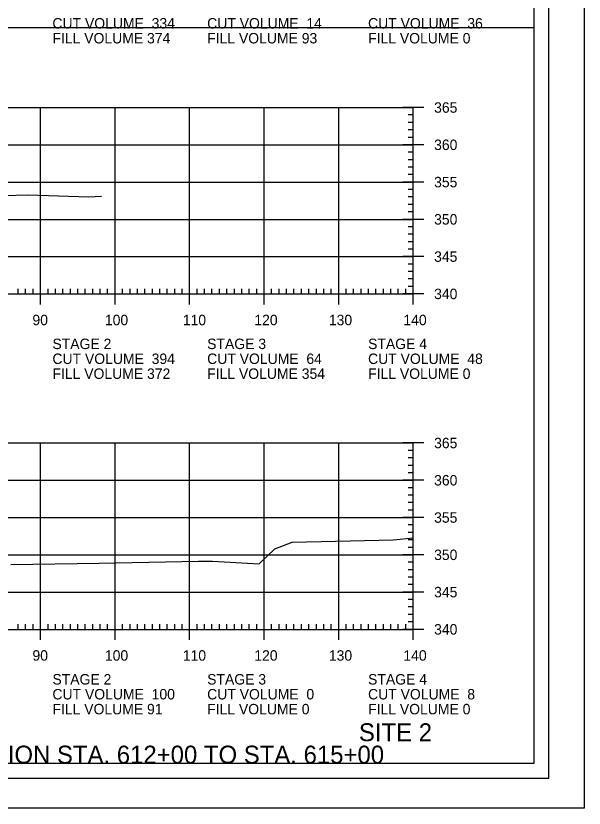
# Model space of a CAD drawing. Extents: x 1368910 to 1369601, y 380116 to 380950.
# Drawn here: x 1369524.3 to 1369600.5, y 380523.8 to 380630.1 of the extents above; entities that cross this region are included whole.
import ezdxf

# ---------------------------------------------------------------- set-up
doc = ezdxf.new("R2010")
doc.units = 0
for name, color, linetype in [('R_Axis', 7, 'Continuous'), ('R_Axis Annot', 7, 'Continuous'), ('R_Border', 7, 'Continuous'), ('R_Draft', 7, 'Continuous'), ('R_Exist Surface', 7, 'Continuous'), ('R_Grid', 7, 'Continuous'), ('R_No Plot', 7, 'Continuous')]:
    doc.layers.add(name, color=color, linetype=linetype)

msp = doc.modelspace()

# ---------------------------------------------------------------- linework, layer by layer
at = {"layer": 'R_Axis'}
for p, q in [((1369578.99, 380617.76), (1369576.19, 380617.76)), ((1369577.59, 380592.76), (1369577.59, 380617.76)), ((1369577.59, 380616.76), (1369576.89, 380616.76)), ((1369577.59, 380615.76), (1369576.89, 380615.76)), ((1369577.59, 380614.76), (1369576.89, 380614.76)), ((1369577.59, 380613.76), (1369576.89, 380613.76)), ((1369578.99, 380612.76), (1369576.19, 380612.76)), ((1369577.59, 380611.76), (1369576.89, 380611.76)), ((1369577.59, 380610.76), (1369576.89, 380610.76)), ((1369577.59, 380609.76), (1369576.89, 380609.76)), ((1369577.59, 380608.76), (1369576.89, 380608.76)), ((1369578.99, 380607.76), (1369576.19, 380607.76)), ((1369577.59, 380606.76), (1369576.89, 380606.76)), ((1369577.59, 380605.76), (1369576.89, 380605.76)), ((1369577.59, 380604.76), (1369576.89, 380604.76)), ((1369577.59, 380603.76), (1369576.89, 380603.76)), ((1369578.99, 380602.76), (1369576.19, 380602.76)), ((1369577.59, 380601.76), (1369576.89, 380601.76)), ((1369577.59, 380600.76), (1369576.89, 380600.76)), ((1369577.59, 380599.76), (1369576.89, 380599.76)), ((1369577.59, 380598.76), (1369576.89, 380598.76)), ((1369578.99, 380597.76), (1369576.19, 380597.76)), ((1369577.59, 380596.76), (1369576.89, 380596.76)), ((1369577.59, 380595.76), (1369576.89, 380595.76)), ((1369577.59, 380594.76), (1369576.89, 380594.76)), ((1369527.59, 380591.36), (1369527.59, 380594.16)), ((1369537.59, 380591.36), (1369537.59, 380594.16)), ((1369547.59, 380591.36), (1369547.59, 380594.16)), ((1369557.59, 380591.36), (1369557.59, 380594.16)), ((1369567.59, 380591.36), (1369567.59, 380594.16)), ((1369577.59, 380593.76), (1369576.89, 380593.76)), ((1369577.59, 380591.36), (1369577.59, 380594.16)), ((1369297.59, 380592.76), (1369577.59, 380592.76)), ((1369524.59, 380592.76), (1369524.59, 380593.46)), ((1369525.59, 380592.76), (1369525.59, 380593.46)), ((1369526.59, 380592.76), (1369526.59, 380593.46)), ((1369528.59, 380592.76), (1369528.59, 380593.46)), ((1369529.59, 380592.76), (1369529.59, 380593.46)), ((1369530.59, 380592.76), (1369530.59, 380593.46)), ((1369531.59, 380592.76), (1369531.59, 380593.46)), ((1369532.59, 380592.76), (1369532.59, 380593.46)), ((1369533.59, 380592.76), (1369533.59, 380593.46)), ((1369534.59, 380592.76), (1369534.59, 380593.46)), ((1369535.59, 380592.76), (1369535.59, 380593.46)), ((1369536.59, 380592.76), (1369536.59, 380593.46)), ((1369538.59, 380592.76), (1369538.59, 380593.46)), ((1369539.59, 380592.76), (1369539.59, 380593.46)), ((1369540.59, 380592.76), (1369540.59, 380593.46)), ((1369541.59, 380592.76), (1369541.59, 380593.46)), ((1369542.59, 380592.76), (1369542.59, 380593.46)), ((1369543.59, 380592.76), (1369543.59, 380593.46)), ((1369544.59, 380592.76), (1369544.59, 380593.46)), ((1369545.59, 380592.76), (1369545.59, 380593.46)), ((1369546.59, 380592.76), (1369546.59, 380593.46)), ((1369548.59, 380592.76), (1369548.59, 380593.46)), ((1369549.59, 380592.76), (1369549.59, 380593.46)), ((1369550.59, 380592.76), (1369550.59, 380593.46)), ((1369551.59, 380592.76), (1369551.59, 380593.46)), ((1369552.59, 380592.76), (1369552.59, 380593.46)), ((1369553.59, 380592.76), (1369553.59, 380593.46)), ((1369554.59, 380592.76), (1369554.59, 380593.46)), ((1369555.59, 380592.76), (1369555.59, 380593.46)), ((1369556.59, 380592.76), (1369556.59, 380593.46)), ((1369558.59, 380592.76), (1369558.59, 380593.46)), ((1369559.59, 380592.76), (1369559.59, 380593.46)), ((1369560.59, 380592.76), (1369560.59, 380593.46)), ((1369561.59, 380592.76), (1369561.59, 380593.46)), ((1369562.59, 380592.76), (1369562.59, 380593.46)), ((1369563.59, 380592.76), (1369563.59, 380593.46)), ((1369564.59, 380592.76), (1369564.59, 380593.46)), ((1369565.59, 380592.76), (1369565.59, 380593.46)), ((1369566.59, 380592.76), (1369566.59, 380593.46)), ((1369568.59, 380592.76), (1369568.59, 380593.46)), ((1369569.59, 380592.76), (1369569.59, 380593.46)), ((1369570.59, 380592.76), (1369570.59, 380593.46)), ((1369571.59, 380592.76), (1369571.59, 380593.46)), ((1369572.59, 380592.76), (1369572.59, 380593.46)), ((1369573.59, 380592.76), (1369573.59, 380593.46)), ((1369574.59, 380592.76), (1369574.59, 380593.46)), ((1369575.59, 380592.76), (1369575.59, 380593.46)), ((1369578.99, 380592.76), (1369576.19, 380592.76)), ((1369576.59, 380592.76), (1369576.59, 380593.46)), ((1369578.99, 380572.76), (1369576.19, 380572.76)), ((1369577.59, 380547.76), (1369577.59, 380572.76)), ((1369577.59, 380571.76), (1369576.89, 380571.76)), ((1369577.59, 380570.76), (1369576.89, 380570.76)), ((1369577.59, 380569.76), (1369576.89, 380569.76)), ((1369577.59, 380568.76), (1369576.89, 380568.76)), ((1369578.99, 380567.76), (1369576.19, 380567.76)), ((1369577.59, 380566.76), (1369576.89, 380566.76)), ((1369577.59, 380565.76), (1369576.89, 380565.76)), ((1369577.59, 380564.76), (1369576.89, 380564.76)), ((1369578.99, 380562.76), (1369576.19, 380562.76)), ((1369577.59, 380563.76), (1369576.89, 380563.76)), ((1369577.59, 380561.76), (1369576.89, 380561.76)), ((1369577.59, 380560.76), (1369576.89, 380560.76)), ((1369577.59, 380559.76), (1369576.89, 380559.76)), ((1369577.59, 380558.76), (1369576.89, 380558.76)), ((1369578.99, 380557.76), (1369576.19, 380557.76)), ((1369577.59, 380556.76), (1369576.89, 380556.76)), ((1369577.59, 380555.76), (1369576.89, 380555.76)), ((1369577.59, 380554.76), (1369576.89, 380554.76)), ((1369577.59, 380553.76), (1369576.89, 380553.76)), ((1369578.99, 380552.76), (1369576.19, 380552.76)), ((1369577.59, 380551.76), (1369576.89, 380551.76)), ((1369577.59, 380550.76), (1369576.89, 380550.76)), ((1369527.59, 380546.36), (1369527.59, 380549.16)), ((1369537.59, 380546.36), (1369537.59, 380549.16)), ((1369547.59, 380546.36), (1369547.59, 380549.16)), ((1369557.59, 380546.36), (1369557.59, 380549.16)), ((1369567.59, 380546.36), (1369567.59, 380549.16)), ((1369577.59, 380549.76), (1369576.89, 380549.76)), ((1369577.59, 380546.36), (1369577.59, 380549.16)), ((1369524.59, 380547.76), (1369524.59, 380548.46)), ((1369525.59, 380547.76), (1369525.59, 380548.46)), ((1369526.59, 380547.76), (1369526.59, 380548.46)), ((1369528.59, 380547.76), (1369528.59, 380548.46)), ((1369529.59, 380547.76), (1369529.59, 380548.46)), ((1369530.59, 380547.76), (1369530.59, 380548.46)), ((1369531.59, 380547.76), (1369531.59, 380548.46)), ((1369532.59, 380547.76), (1369532.59, 380548.46)), ((1369533.59, 380547.76), (1369533.59, 380548.46)), ((1369534.59, 380547.76), (1369534.59, 380548.46)), ((1369535.59, 380547.76), (1369535.59, 380548.46)), ((1369536.59, 380547.76), (1369536.59, 380548.46)), ((1369538.59, 380547.76), (1369538.59, 380548.46)), ((1369539.59, 380547.76), (1369539.59, 380548.46)), ((1369540.59, 380547.76), (1369540.59, 380548.46)), ((1369541.59, 380547.76), (1369541.59, 380548.46)), ((1369542.59, 380547.76), (1369542.59, 380548.46)), ((1369543.59, 380547.76), (1369543.59, 380548.46)), ((1369544.59, 380547.76), (1369544.59, 380548.46)), ((1369545.59, 380547.76), (1369545.59, 380548.46)), ((1369546.59, 380547.76), (1369546.59, 380548.46)), ((1369548.59, 380547.76), (1369548.59, 380548.46)), ((1369549.59, 380547.76), (1369549.59, 380548.46)), ((1369550.59, 380547.76), (1369550.59, 380548.46)), ((1369551.59, 380547.76), (1369551.59, 380548.46)), ((1369552.59, 380547.76), (1369552.59, 380548.46)), ((1369553.59, 380547.76), (1369553.59, 380548.46)), ((1369554.59, 380547.76), (1369554.59, 380548.46)), ((1369555.59, 380547.76), (1369555.59, 380548.46)), ((1369556.59, 380547.76), (1369556.59, 380548.46)), ((1369558.59, 380547.76), (1369558.59, 380548.46)), ((1369559.59, 380547.76), (1369559.59, 380548.46)), ((1369560.59, 380547.76), (1369560.59, 380548.46)), ((1369561.59, 380547.76), (1369561.59, 380548.46)), ((1369562.59, 380547.76), (1369562.59, 380548.46)), ((1369563.59, 380547.76), (1369563.59, 380548.46)), ((1369564.59, 380547.76), (1369564.59, 380548.46)), ((1369565.59, 380547.76), (1369565.59, 380548.46)), ((1369566.59, 380547.76), (1369566.59, 380548.46)), ((1369568.59, 380547.76), (1369568.59, 380548.46)), ((1369569.59, 380547.76), (1369569.59, 380548.46)), ((1369570.59, 380547.76), (1369570.59, 380548.46)), ((1369571.59, 380547.76), (1369571.59, 380548.46)), ((1369572.59, 380547.76), (1369572.59, 380548.46)), ((1369573.59, 380547.76), (1369573.59, 380548.46)), ((1369574.59, 380547.76), (1369574.59, 380548.46)), ((1369575.59, 380547.76), (1369575.59, 380548.46)), ((1369576.59, 380547.76), (1369576.59, 380548.46)), ((1369577.59, 380548.76), (1369576.89, 380548.76)), ((1369297.59, 380547.76), (1369577.59, 380547.76)), ((1369578.99, 380547.76), (1369576.19, 380547.76))]:
    msp.add_line(p, q, dxfattribs=at)
at = {"layer": 'R_Border'}
for q in [(1369595.77, 380733.22), (1369279.59, 380527.76)]:
    msp.add_line((1369595.77, 380527.76), q, dxfattribs=at)
at = {"layer": 'R_Exist Surface'}
for points in [[(1369522.58, 380605.96), (1369525.94, 380606.05), (1369534.06, 380605.78), (1369535.78, 380605.85)], [(1369523.61, 380556.46), (1369535.46, 380556.66), (1369548.77, 380556.9), (1369550.67, 380556.91), (1369556.9, 380556.53), (1369559.03, 380558.57), (1369561.33, 380559.47), (1369574.95, 380559.75), (1369577.59, 380560.06)]]:
    msp.add_lwpolyline(points, dxfattribs=at)
at = {"layer": 'R_Grid'}
for p, q in [((1369297.59, 380617.76), (1369577.59, 380617.76)), ((1369527.59, 380592.76), (1369527.59, 380617.76)), ((1369537.59, 380592.76), (1369537.59, 380617.76)), ((1369547.59, 380592.76), (1369547.59, 380617.76)), ((1369557.59, 380592.76), (1369557.59, 380617.76)), ((1369567.59, 380592.76), (1369567.59, 380617.76)), ((1369577.59, 380592.76), (1369577.59, 380617.76)), ((1369297.59, 380612.76), (1369577.59, 380612.76)), ((1369297.59, 380607.76), (1369577.59, 380607.76)), ((1369297.59, 380602.76), (1369577.59, 380602.76)), ((1369297.59, 380597.76), (1369577.59, 380597.76)), ((1369297.59, 380592.76), (1369577.59, 380592.76)), ((1369297.59, 380572.76), (1369577.59, 380572.76)), ((1369527.59, 380547.76), (1369527.59, 380572.76)), ((1369537.59, 380547.76), (1369537.59, 380572.76)), ((1369547.59, 380547.76), (1369547.59, 380572.76)), ((1369557.59, 380547.76), (1369557.59, 380572.76)), ((1369567.59, 380547.76), (1369567.59, 380572.76)), ((1369577.59, 380547.76), (1369577.59, 380572.76)), ((1369297.59, 380567.76), (1369577.59, 380567.76)), ((1369297.59, 380562.76), (1369577.59, 380562.76)), ((1369297.59, 380557.76), (1369577.59, 380557.76)), ((1369297.59, 380552.76), (1369577.59, 380552.76)), ((1369297.59, 380547.76), (1369577.59, 380547.76))]:
    msp.add_line(p, q, dxfattribs=at)
at = {"layer": 'R_No Plot'}
for points in [[(1369267.18, 380737.11), (1369600.52, 380737.11), (1369600.52, 380523.78), (1369267.18, 380523.78)], [(1369281.59, 380731.22), (1369531.13, 380731.22), (1369531.13, 380721.34), (1369548.67, 380721.34), (1369572.77, 380721.34), (1369572.77, 380699.01), (1369593.77, 380699.01), (1369593.77, 380529.76), (1369281.59, 380529.76)], [(1369281.59, 380628.49), (1369593.77, 380628.49), (1369593.77, 380529.76), (1369281.59, 380529.76)]]:
    msp.add_lwpolyline(points, close=True, dxfattribs=at)

# ---------------------------------------------------------------- texts
at = {"layer": 'R_Axis Annot'}
for s, p in [('CUT VOLUME  334', (1369529.18, 380628.36)), ('CUT VOLUME  14', (1369549.94, 380628.36)), ('CUT VOLUME  36', (1369571.53, 380628.36)), ('FILL VOLUME 374', (1369529.18, 380626.36)), ('FILL VOLUME 93', (1369549.94, 380626.36)), ('FILL VOLUME 0', (1369571.53, 380626.36)), ('365', (1369580.39, 380617.06)), ('360', (1369580.39, 380612.06)), ('355', (1369580.39, 380607.06)), ('350', (1369580.39, 380602.06)), ('345', (1369580.39, 380597.06)), ('340', (1369580.39, 380592.06)), ('90', (1369526.5, 380588.56)), ('100', (1369536.22, 380588.56)), ('110', (1369546.67, 380588.56)), ('120', (1369556.27, 380588.56)), ('130', (1369566.27, 380588.56)), ('140', (1369576.27, 380588.56)), ('STAGE 2', (1369529.18, 380585.36)), ('STAGE 3', (1369549.94, 380585.36)), ('STAGE 4', (1369571.53, 380585.36)), ('CUT VOLUME  394', (1369529.18, 380583.36)), ('CUT VOLUME  64', (1369549.94, 380583.36)), ('CUT VOLUME  48', (1369571.53, 380583.36)), ('FILL VOLUME 372', (1369529.18, 380581.36)), ('FILL VOLUME 354', (1369549.94, 380581.36)), ('FILL VOLUME 0', (1369571.53, 380581.36)), ('365', (1369580.39, 380572.06)), ('360', (1369580.39, 380567.06)), ('355', (1369580.39, 380562.06)), ('350', (1369580.39, 380557.06)), ('345', (1369580.39, 380552.06)), ('340', (1369580.39, 380547.06)), ('90', (1369526.5, 380543.56)), ('100', (1369536.22, 380543.56)), ('110', (1369546.67, 380543.56)), ('120', (1369556.27, 380543.56)), ('130', (1369566.27, 380543.56)), ('140', (1369576.27, 380543.56)), ('STAGE 2', (1369529.18, 380540.36)), ('STAGE 3', (1369549.94, 380540.36)), ('STAGE 4', (1369571.53, 380540.36)), ('CUT VOLUME  100', (1369529.18, 380538.36)), ('CUT VOLUME  0', (1369549.94, 380538.36)), ('CUT VOLUME  8', (1369571.53, 380538.36)), ('FILL VOLUME 91', (1369529.18, 380536.36)), ('FILL VOLUME 0', (1369549.94, 380536.36)), ('FILL VOLUME 0', (1369571.53, 380536.36))]:
    msp.add_text(s, height=1.4, dxfattribs=at).set_placement(p)
at = {"layer": 'R_Draft'}
for s, p in [('SITE 2', (1369570.3, 380532.76)), ('CROSS SECTION STA. 612+00 TO STA. 615+00', (1369502.33, 380529.76))]:
    msp.add_text(s, height=2.4, dxfattribs=at).set_placement(p)

doc.saveas('drawing.dxf')
